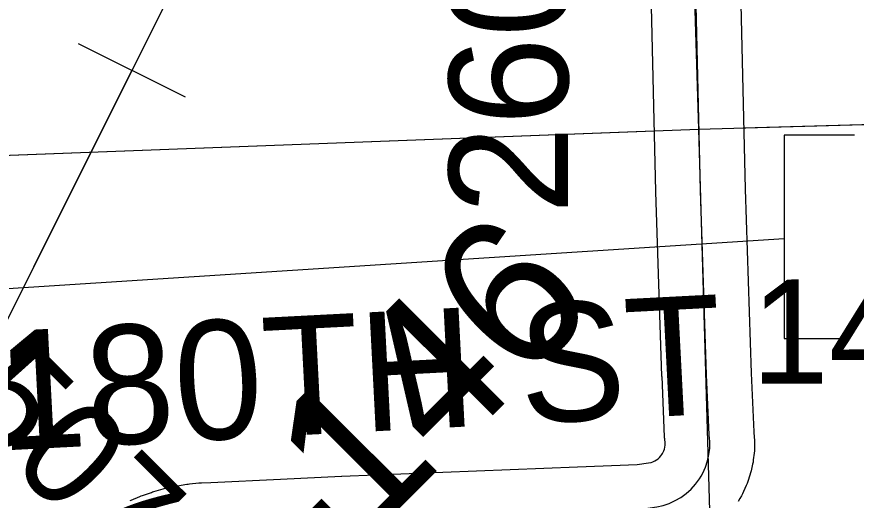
# Model space of a CAD drawing. Extents: x 128.7 to 185.5, y -21.4 to 12.6.
# Drawn here: x 149.605 to 150.168, y -3.455 to -3.131 of the extents above; entities that cross this region are included whole.
import ezdxf

# ---------------------------------------------------------------- set-up
doc = ezdxf.new("R2010")
doc.units = 0
for name, color, linetype in [('tdCoPipe', 7, 'Continuous'), ('tdCoSecRdNmbr', 7, 'Continuous'), ('tdCoSecRdTxt', 7, 'Continuous'), ('tdCoSecRteBand', 7, 'Continuous'), ('tdCoSecRteCL', 7, 'Continuous'), ('tdCoSectLine', 7, 'Continuous'), ('tdCoSectLinePart', 7, 'Continuous'), ('tdCoStrucPriMaintName', 7, 'Continuous'), ('tdCoSurfGravel', 7, 'Continuous'), ('tdStHwyPriRefPost1', 7, 'Continuous')]:
    doc.layers.add(name, color=color, linetype=linetype)

msp = doc.modelspace()

# ---------------------------------------------------------------- linework, layer by layer
at = {"layer": 'tdCoPipe'}
msp.add_line((149.64586, -3.14854), (149.71786, -3.18449), dxfattribs=at)
for points in [[(150.08697, -2.35556), (149.54954, -3.43159)], [(149.68192, -3.16655), (149.54954, -3.43159)]]:
    msp.add_lwpolyline(points, dxfattribs=at)
at = {"layer": 'tdCoSecRteBand'}
for points in [[(149.68077, -3.45571), (149.68161, -3.45536), (149.68743, -3.4529), (149.68827, -3.45255), (149.68912, -3.45225), (149.69509, -3.45014), (149.69594, -3.44984), (149.69681, -3.44959), (149.70289, -3.44785), (149.70376, -3.4476), (149.70465, -3.44741), (149.71082, -3.44604), (149.7117, -3.44584), (149.7126, -3.4457), (149.71884, -3.4447), (149.71974, -3.44456), (149.72064, -3.44447), (149.72693, -3.44386), (149.72783, -3.44377), (149.72874, -3.44373), (149.73491, -3.4435), (149.7818, -3.44127), (149.8228, -3.43932), (149.8229, -3.43931), (149.82301, -3.43931), (149.98108, -3.4329), (149.98116, -3.43289), (149.98123, -3.43289), (150.02131, -3.43147), (150.02891, -3.43038), (150.03055, -3.43001), (150.03181, -3.42959), (150.03302, -3.42904), (150.03416, -3.42837), (150.03523, -3.42759), (150.03621, -3.4267), (150.0371, -3.42572), (150.03788, -3.42465), (150.03821, -3.42408), (150.03855, -3.4235), (150.03909, -3.4223), (150.03951, -3.42104), (150.0398, -3.41975), (150.03995, -3.41843), (150.03997, -3.41711), (150.03971, -3.41425), (150.03965, -3.41356), (150.03962, -3.41286), (150.0379, -3.37241), (150.03789, -3.37228), (150.03789, -3.37215), (150.03369, -3.24835), (150.03369, -3.24818), (150.03368, -3.248), (150.03073, -3.11395)], [(150.09071, -3.11252), (150.09367, -3.2465), (150.09785, -3.36999), (150.09954, -3.4096), (150.09987, -3.4133), (150.10001, -3.41483), (150.09999, -3.41638), (150.09993, -3.42079), (150.09991, -3.42233), (150.09973, -3.42386), (150.09921, -3.42825), (150.09904, -3.42978), (150.0987, -3.43128), (150.09774, -3.43559), (150.09741, -3.4371), (150.09692, -3.43856), (150.09552, -3.44275), (150.09503, -3.44421), (150.0944, -3.44562), (150.09258, -3.44964), (150.09194, -3.45104), (150.09117, -3.45237), (150.09006, -3.45428), (150.08895, -3.45619)]]:
    msp.add_lwpolyline(points, dxfattribs=at)
at = {"layer": 'tdCoSecRteCL'}
msp.add_lwpolyline([(150.04683, -3.45572), (150.05064, -3.45349), (150.0542, -3.45088), (150.05747, -3.44793), (150.06042, -3.44465), (150.06302, -3.44108), (150.06413, -3.43918), (150.06524, -3.43727), (150.06706, -3.43325), (150.06846, -3.42907), (150.06942, -3.42476), (150.06993, -3.42038), (150.06999, -3.41597), (150.0696, -3.41158), (150.06787, -3.37113), (150.06368, -3.24734), (150.06072, -3.11318)], dxfattribs=at)
at = {"layer": 'tdCoSectLine'}
for points in [[(150.03141, -2.20499), (150.06239, -3.20615)], [(150.06239, -3.20615), (151.06217, -3.17799)], [(149.0603, -3.24396), (150.06239, -3.20615)], [(150.06239, -3.20615), (150.09155, -4.21581)]]:
    msp.add_lwpolyline(points, dxfattribs=at)
at = {"layer": 'tdCoSectLinePart'}
for points in [[(150.09237, -3.2053), (151.03234, -3.17883)], [(149.38089, -3.23186), (150.03242, -3.20728)]]:
    msp.add_lwpolyline(points, dxfattribs=at)
at = {"layer": 'tdCoStrucPriMaintName'}
msp.add_line((149.42355, -3.32457), (150.11987, -3.27962), dxfattribs=at)
msp.add_line((149.42355, -3.32457), (150.11987, -3.27962), dxfattribs=at)
msp.add_line((149.42355, -3.32457), (150.11987, -3.27962), dxfattribs=at)
msp.add_lwpolyline([(150.16722, -3.21031), (150.11987, -3.21031), (150.11987, -3.34687), (150.16165, -3.34687)], dxfattribs=at)
msp.add_lwpolyline([(150.16722, -3.21031), (150.11987, -3.21031), (150.11987, -3.34687), (150.16165, -3.34687)], dxfattribs=at)
msp.add_lwpolyline([(150.16722, -3.21031), (150.11987, -3.21031), (150.11987, -3.34687), (150.16165, -3.34687)], dxfattribs=at)
at = {"layer": 'tdCoSurfGravel'}
for points in [[(150.06413, -3.43918), (150.06524, -3.43727), (150.06706, -3.43325), (150.06846, -3.42907), (150.06942, -3.42476), (150.06993, -3.42038), (150.06999, -3.41597), (150.0696, -3.41158), (150.06787, -3.37113), (150.06368, -3.24734), (150.06072, -3.11318), (150.05677, -2.97804), (150.05184, -2.84783), (150.04888, -2.71516), (150.04838, -2.70443), (150.04641, -2.66214), (150.04493, -2.60197), (150.04, -2.46979), (150.03606, -2.33859), (150.03186, -2.2106)], [(149.78323, -3.47124), (149.82422, -3.46928), (149.9823, -3.46287), (150.02397, -3.46139), (150.03433, -3.45991), (150.03863, -3.45895), (150.04282, -3.45754), (150.04683, -3.45572), (150.05064, -3.45349), (150.0542, -3.45088), (150.05747, -3.44793), (150.06042, -3.44465), (150.06302, -3.44108), (150.06413, -3.43918)]]:
    msp.add_lwpolyline(points, dxfattribs=at)

# ---------------------------------------------------------------- texts
at = {"layer": 'tdCoSecRdNmbr'}
for s, rotation, p in [('1402', 0.114, (150.09792, -3.37722)), ('1507', 315.113, (149.52517, -3.35719))]:
    msp.add_text(s, height=0.07, rotation=rotation, dxfattribs=at).set_placement(p)
at = {"layer": 'tdCoSecRdTxt'}
for s, rotation, p in [('260TH AVE', 90, (149.97484, -3.26334)), ('180TH ST', 2.955, (149.59343, -3.42211))]:
    msp.add_text(s, height=0.08, rotation=rotation, dxfattribs=at).set_placement(p)
at = {"layer": 'tdStHwyPriRefPost1'}
msp.add_text('‒‒146', height=0.1, rotation=45, dxfattribs=at).set_placement((149.73364, -3.58899))

doc.saveas('drawing.dxf')
